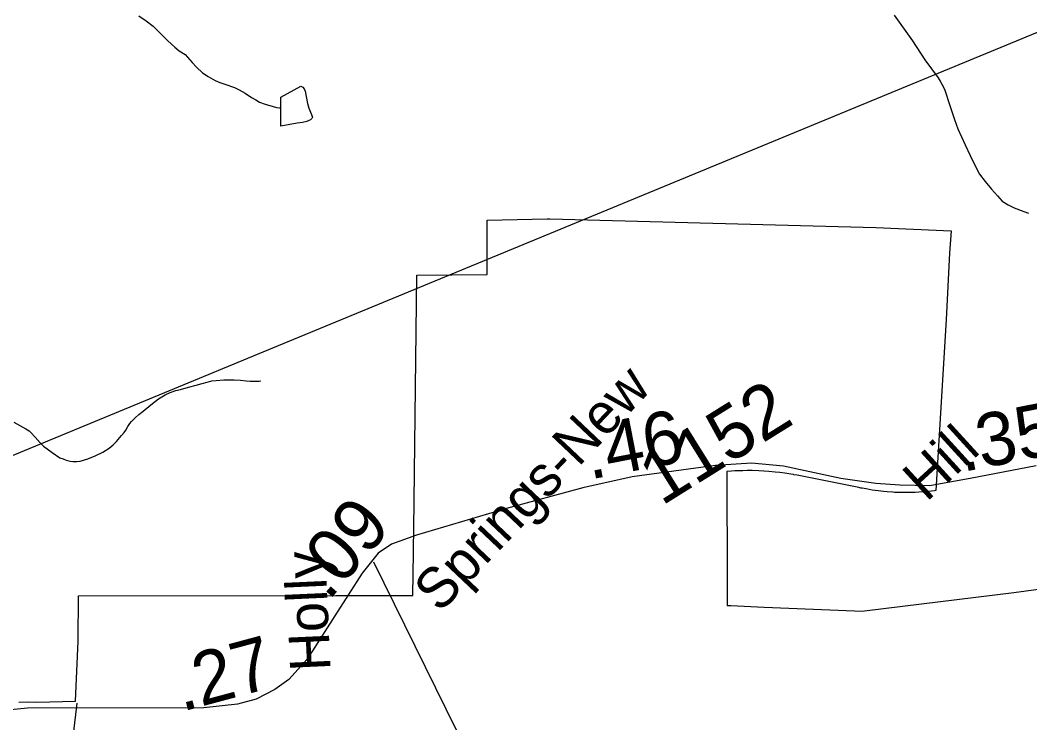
# Model space of a CAD drawing. Extents: x 2001466 to 31450019, y -30647475 to 847247.
# Drawn here: x 2037524 to 2042268, y 694334 to 697636 of the extents above; entities that cross this region are included whole.
import ezdxf

# ---------------------------------------------------------------- set-up
doc = ezdxf.new("R2010")
doc.units = 0
for name, color, linetype in [('Exist Boundary Political City Limit New', 7, 'Continuous'), ('Exist Hydrographic Misc Water Feature', 7, 'Continuous'), ('Exist Road Non-System Type 51', 7, 'Continuous'), ('Exist Road Secondary Mileage Hundredths English Label', 7, 'Continuous'), ('Exist Road Secondary Type 51 Attributed', 7, 'Continuous'), ('Exist Road Secondary Type 51 Label', 7, 'Continuous'), ('Exist Road Secondary Type 51 Number Label', 7, 'Continuous'), ('Exist Utilities Electrical Transmission Line', 7, 'Continuous'), ('Map Preparation Boundary City Limit Buffer Line', 7, 'Continuous'), ('Prop Road Primary Interstate Projected', 7, 'Continuous')]:
    doc.layers.add(name, color=color, linetype=linetype)

msp = doc.modelspace()

# ---------------------------------------------------------------- linework, layer by layer
at = {"layer": 'Exist Boundary Political City Limit New'}
for points in [[(2037517.2, 694431), (2037557, 694432.5), (2037602, 694431), (2037783.1, 694434.9), (2037795.5, 694717), (2037797.4, 694931), (2039007.8, 694931.5), (2039029.4, 694931.5), (2039100.4, 694931.5), (2039130.2, 694931.6), (2039224.2, 694931.6), (2039360.9, 694931.6), (2039369.6, 694931.6), (2039372.1, 695134.1), (2039372.4, 695156.8), (2039373.2, 695238.9), (2039373.4, 695246), (2039388.4, 696437.1), (2039718.1, 696441.4), (2039719, 696695.9), (2039859.6, 696698.8), (2040000, 696701.8), (2040012, 696702), (2041545.6, 696661.1), (2041899.6, 696646.8), (2041891.8, 696540.9), (2041876, 696229), (2041850, 695816.4), (2041827, 695425.4), (2041821, 695424.6), (2041792.2, 695421.1), (2041769.4, 695419), (2041746.4, 695417.4), (2041729.4, 695416.5), (2041711.4, 695415.9), (2041674.4, 695415.6), (2041657.4, 695416), (2041634.8, 695417), (2041632.1, 695417.1), (2041624.5, 695417.4), (2041598.5, 695419.4), (2041580.6, 695421.1), (2041555.8, 695423.9), (2041528.1, 695427.9), (2041512.9, 695430.7), (2041499.1, 695432.9), (2041480.4, 695436.2), (2041474.9, 695437.3), (2041464.8, 695439.3), (2041174.8, 695497.3), (2041160, 695500.1), (2041157.9, 695500.4), (2041145.2, 695502.6), (2041117.6, 695506.9), (2041093.8, 695510.1), (2041072, 695512.6), (2041042.1, 695515.4), (2041018.1, 695517.1), (2040995.1, 695518.2), (2040963.1, 695519.1), (2040940.1, 695519.2), (2040920.1, 695518.9), (2040902.2, 695518.4), (2040882.2, 695517.6), (2040867.2, 695516.7), (2040844.2, 695515), (2040844.2, 695514.4), (2040846.4, 695000), (2040846.8, 694887.9)], [(2040846.8, 694885.9), (2040863.1, 694885.2), (2041020.6, 694878.2), (2041444, 694860.1), (2041482.5, 694858.4), (2041491.8, 694859.6), (2042193.8, 694946.6), (2042343, 694966.5)], [(2040846.8, 694887.9), (2040846.8, 694885.9)]]:
    msp.add_lwpolyline(points, dxfattribs=at)
at = {"layer": 'Exist Hydrographic Misc Water Feature'}
for points in [[(2038081.8, 697656.4), (2038116, 697632.5), (2038148, 697608.5), (2038172, 697584.6), (2038192.1, 697564.6), (2038218.1, 697538.7), (2038250.1, 697508.8), (2038270.2, 697492.8), (2038298.3, 697474.8), (2038310.2, 697462.9), (2038332.1, 697436.9), (2038352.4, 697415), (2038380.3, 697389.1), (2038406.4, 697371.1), (2038440.4, 697353.2), (2038462.5, 697343.2), (2038490.4, 697333.2), (2038530.4, 697319.3), (2038552.6, 697309.3), (2038580.4, 697293.4), (2038610.4, 697273.5), (2038630.7, 697261.5), (2038648.5, 697251.5), (2038674.6, 697241.6), (2038712.5, 697229.7), (2038728.5, 697225.7), (2038742.6, 697223.7), (2038748.6, 697223.7)], [(2041631.4, 697659.2), (2041717.5, 697539.4), (2041775.8, 697449.5), (2041837.9, 697365.6), (2041847.7, 697349.6), (2041855.7, 697335.6), (2041867.8, 697311.6), (2041894.1, 697229.7), (2041914.2, 697169.7), (2041930.2, 697125.8), (2041964.4, 697049.8), (2041988.4, 696999.9), (2042016.5, 696942), (2042032.7, 696912.1), (2042058.7, 696878.1), (2042088.9, 696842.2), (2042116.8, 696810.1), (2042138.7, 696786.3), (2042167, 696768.3), (2042194.9, 696754.4), (2042240.8, 696736.4), (2042263, 696728.5)], [(2038748.6, 697223.7), (2038748.4, 697273.7), (2038842.3, 697325.9), (2038852.3, 697321.9), (2038858.5, 697313.9), (2038862.4, 697302), (2038874.5, 697244), (2038880.6, 697222), (2038892.5, 697192.1), (2038894.6, 697188.1), (2038896.6, 697180.1), (2038894.8, 697174.1), (2038888.6, 697168.1), (2038880.6, 697164.1), (2038870.8, 697160), (2038850.7, 697156), (2038824.7, 697151.9), (2038748.8, 697137.8), (2038748.6, 697223.7)], [(2037493.5, 695747.6), (2037549.6, 695715.7), (2037565.6, 695705.8), (2037573.6, 695697.8), (2037593.7, 695675.8), (2037617.7, 695649.9), (2037633.7, 695633.9), (2037673.7, 695604), (2037709.8, 695580), (2037725.8, 695574.1), (2037739.7, 695568.1), (2037757.8, 695564.1), (2037771.7, 695562.1), (2037789.8, 695562.2), (2037805.8, 695564.2), (2037841.8, 695574.3), (2037875.9, 695588.3), (2037911.8, 695606.4), (2037941.7, 695624.5), (2037959.8, 695640.5), (2037975.7, 695656.5), (2037999.5, 695684.6), (2038011.6, 695698.6), (2038019.6, 695708.6), (2038029.5, 695726.6), (2038039.5, 695740.6), (2038047.5, 695750.6), (2038063.5, 695766.7), (2038081.3, 695782.7), (2038101.2, 695798.8), (2038111.3, 695806.8), (2038145.3, 695834.9), (2038173.2, 695856.9), (2038205.2, 695875), (2038229.2, 695886.9), (2038255.2, 695895), (2038277.2, 695901.1), (2038315.1, 695911.1), (2038351, 695921.2), (2038379.1, 695929.3), (2038403.1, 695935.3), (2038425, 695941.3), (2038445.1, 695943.4), (2038481, 695945.5), (2038529, 695945.5), (2038559.1, 695943.6), (2038585, 695941.6), (2038605.1, 695939.6), (2038628.8, 695939.7), (2038646.9, 695939.8), (2038654.9, 695941.8)]]:
    msp.add_lwpolyline(points, dxfattribs=at)
at = {"layer": 'Exist Road Non-System Type 51'}
msp.add_lwpolyline([(2037680, 693552.5), (2037690.6, 693580.3), (2037695.4, 693620.2), (2037720.8, 693633.3), (2037733.6, 693857.3), (2037746.4, 694042.8), (2037791.2, 694426.7)], dxfattribs=at)
at = {"layer": 'Exist Road Secondary Type 51 Attributed'}
for points in [[(2042297.8, 695541.8), (2041988.5, 695481.6), (2041796.3, 695447.8), (2041657.5, 695450.9), (2041545.6, 695458.3), (2041381, 695482.6), (2041111.2, 695540.7), (2040960.3, 695554.4), (2040791.4, 695543.9), (2040399.2, 695490), (2040168, 695438.2), (2039809.7, 695341.1), (2039386.4, 695215.4), (2039268.1, 695173.1), (2039205.8, 695130.9), (2039130.9, 695036.8), (2039001.6, 694837.2), (2038872.8, 694632.3), (2038786.2, 694537.2)], [(2038786.2, 694537.2), (2038720.8, 694490.7), (2038632.1, 694445.3), (2038545, 694421), (2038386.7, 694404.1), (2037558, 694403), (2037384.9, 694385.1), (2037093, 694314.3), (2036787.9, 694203.4), (2036363.1, 694023.8), (2036044.3, 693882.2), (2035928.1, 693808.3), (2035618.8, 693518.9), (2035355.5, 693325.5), (2035224.6, 693253.7), (2035083.1, 693222), (2034857.2, 693222), (2034469.8, 693242.1), (2034235.4, 693262.2), (2034087.1, 693300.2), (2033812.7, 693410), (2033624.8, 693460.8), (2033470.6, 693477.7), (2032848.5, 693515.5)]]:
    msp.add_lwpolyline(points, dxfattribs=at)
at = {"layer": 'Exist Utilities Electrical Transmission Line'}
msp.add_line((2040380.3, 696785.9), (2042662.2, 697727.7), dxfattribs=at)
msp.add_lwpolyline([(2032364.5, 693503.1), (2034681.8, 694431.6), (2038664.9, 696078), (2040380.3, 696785.9)], dxfattribs=at)
at = {"layer": 'Map Preparation Boundary City Limit Buffer Line'}
for points in [[(2037517.2, 694431), (2037557, 694432.5), (2037602, 694431), (2037783.1, 694434.9), (2037795.5, 694717), (2037797.4, 694931), (2039007.8, 694931.5), (2039029.4, 694931.5), (2039100.4, 694931.5), (2039130.2, 694931.6), (2039224.2, 694931.6), (2039360.9, 694931.6), (2039369.6, 694931.6), (2039372.1, 695134.1), (2039372.4, 695156.8), (2039373.2, 695238.9), (2039373.4, 695246), (2039388.4, 696437.1), (2039718.1, 696441.4), (2039719, 696695.9), (2039859.6, 696698.8), (2040000, 696701.8), (2040012, 696702), (2041545.6, 696661.1), (2041899.6, 696646.8), (2041891.8, 696540.9), (2041876, 696229), (2041850, 695816.4), (2041827, 695425.4), (2041821, 695424.6), (2041792.2, 695421.1), (2041769.4, 695419), (2041746.4, 695417.4), (2041729.4, 695416.5), (2041711.4, 695415.9), (2041674.4, 695415.6), (2041657.4, 695416), (2041634.8, 695417), (2041632.1, 695417.1), (2041624.5, 695417.4), (2041598.5, 695419.4), (2041580.6, 695421.1), (2041555.8, 695423.9), (2041528.1, 695427.9), (2041512.9, 695430.7), (2041499.1, 695432.9), (2041480.4, 695436.2), (2041474.9, 695437.3), (2041464.8, 695439.3), (2041174.8, 695497.3), (2041160, 695500.1), (2041157.9, 695500.4), (2041145.2, 695502.6), (2041117.6, 695506.9), (2041093.8, 695510.1), (2041072, 695512.6), (2041042.1, 695515.4), (2041018.1, 695517.1), (2040995.1, 695518.2), (2040963.1, 695519.1), (2040940.1, 695519.2), (2040920.1, 695518.9), (2040902.2, 695518.4), (2040882.2, 695517.6), (2040867.2, 695516.7), (2040844.2, 695515), (2040844.2, 695514.4), (2040846.4, 695000), (2040846.8, 694887.9)], [(2040846.8, 694885.9), (2040863.1, 694885.2), (2041020.6, 694878.2), (2041444, 694860.1), (2041482.5, 694858.4), (2041491.8, 694859.6), (2042193.8, 694946.6), (2042343, 694966.5)], [(2040846.8, 694887.9), (2040846.8, 694885.9)]]:
    msp.add_lwpolyline(points, dxfattribs=at)
at = {"layer": 'Prop Road Primary Interstate Projected'}
msp.add_lwpolyline([(2039184.3, 695090.2), (2039914.3, 693606.2), (2040470.6, 692620.7), (2040806.6, 692249.7), (2041142.7, 692099), (2043052.5, 692017.2), (2043262.9, 692002.1), (2043576.2, 691797.5), (2043865.9, 691809.1), (2044120.9, 692006.2), (2044642.3, 692029.4), (2044897.3, 692029.4), (2045279.7, 692041)], dxfattribs=at)

# ---------------------------------------------------------------- texts
at = {"layer": 'Exist Road Secondary Mileage Hundredths English Label'}
for s, rotation, p in [('.35', 11.0161, (2041951.2, 695512.2)), ('.46', 11.0161, (2040199.9, 695476.6)), ('.09', 49.2749, (2038971.6, 694902.4)), ('.27', 15.0346, (2038283, 694385.6))]:
    msp.add_text(s, height=250, rotation=rotation, dxfattribs=at).set_placement(p)
at = {"layer": 'Exist Road Secondary Type 51 Label'}
for s, rotation, p in [('Springs-New', 46.5451, (2039495.7, 694846)), ('Hill', 42.4142, (2041782.4, 695368.7)), ('Holly', 92.5941, (2038982.5, 694580.5))]:
    msp.add_text(s, height=190, rotation=rotation, dxfattribs=at).set_placement(p)
at = {"layer": 'Exist Road Secondary Type 51 Number Label'}
msp.add_text('1152', height=250, rotation=31.918, dxfattribs=at).set_placement((2040537.7, 695351.1))

doc.saveas('drawing.dxf')
